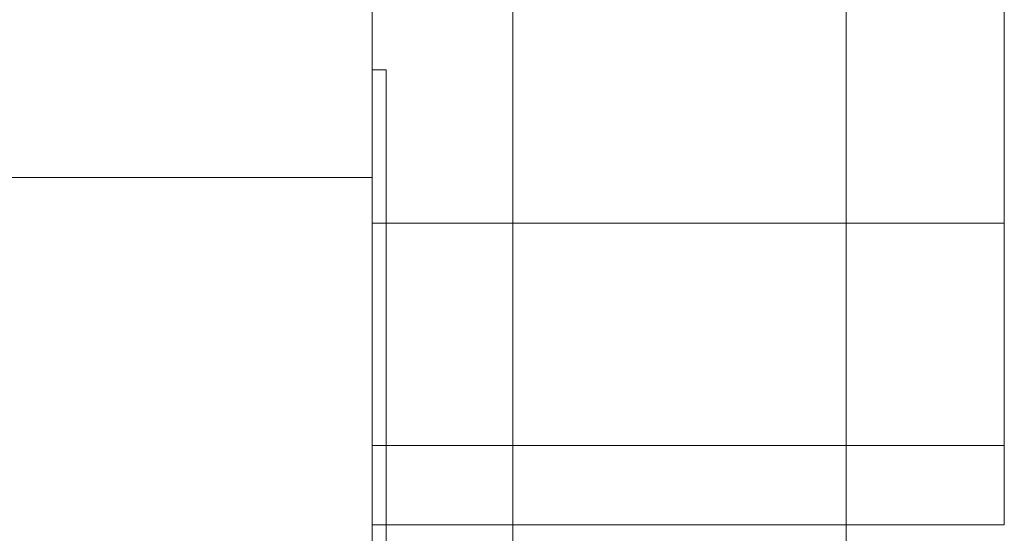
# Model space of a CAD drawing. Header units: inches. Extents: x 1 to 109, y 1 to 85.
# Tile 253 of 656: x 88.4427 to 88.5596, y 20.6821 to 20.7431. Entities that reach past the tile are written whole.
import ezdxf

# ---------------------------------------------------------------- set-up
doc = ezdxf.new("R2010")
doc.units = ezdxf.units.IN
doc.header["$MEASUREMENT"] = 0

msp = doc.modelspace()

# ---------------------------------------------------------------- linework, layer by layer
at = {"color": 7, "linetype": 'Continuous', "lineweight": 15, "ltscale": 5}
for p, q in [((88.48457, 30.16336), (88.48457, 19.76336)), ((88.50124, 30.16336), (88.50124, 19.76336)), ((88.48457, 28.96502), (88.48457, 19.76336)), ((88.48457, 20.97894), (88.48457, 20.71936)), ((88.55957, 20.71894), (88.55957, 20.97852)), ((88.48457, 20.95086), (88.48457, 20.69294)), ((88.48457, 20.95086), (88.48457, 20.69294)), ((88.55957, 20.95086), (88.55957, 20.69294)), ((88.55957, 20.95086), (88.55957, 20.69294)), ((88.48457, 20.94311), (88.48457, 20.68353)), ((88.48457, 20.94311), (88.48457, 20.68353)), ((88.55957, 20.68311), (88.55957, 20.94268)), ((88.55957, 20.68311), (88.55957, 20.94268)), ((88.48457, 20.72436), (88.48457, 20.90186)), ((88.48457, 20.72436), (88.48457, 20.90186)), ((88.54081, 20.74827), (88.54081, 20.58161)), ((88.48624, 20.73711), (88.48457, 20.73711)), ((88.48457, 20.73711), (88.48457, 20.45627)), ((88.48624, 20.45627), (88.48624, 20.73711)), ((88.42232, 20.72436), (88.48457, 20.72436)), ((88.42232, 20.72436), (88.48457, 20.72436)), ((88.48457, 20.71894), (88.55957, 20.71894)), ((88.48457, 20.69252), (88.55957, 20.69252)), ((88.48457, 20.69252), (88.55957, 20.69252)), ((88.48457, 20.68311), (88.55957, 20.68311)), ((88.48457, 20.68311), (88.55957, 20.68311))]:
    msp.add_line(p, q, dxfattribs=at)

doc.saveas('drawing.dxf')
